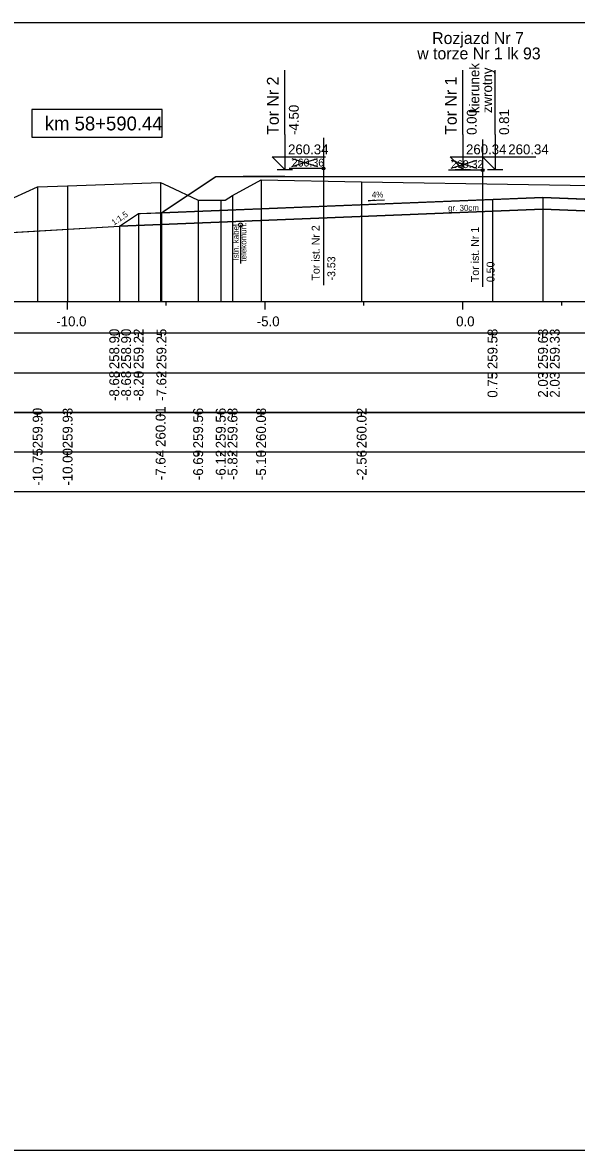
# Model space of a CAD drawing. Extents: x 6516023 to 6560129, y 5513077 to 5529206.
# Drawn here: x 6516667.08 to 6516681.09, y 5514451.16 to 5514479.66 of the extents above; entities that cross this region are included whole.
import ezdxf

# ---------------------------------------------------------------- set-up
doc = ezdxf.new("R2010")
doc.units = 0
for name, color, linetype in [('IR_default', 7, 'Continuous'), ('TOR_PRZEK_P-kable', 7, 'Continuous'), ('TOR_PRZEK_P-komponent', 7, 'Continuous'), ('TOR_PRZEK_P-opisy', 7, 'Continuous'), ('TOR_PRZEK_P-tabelka istniejace', 7, 'Continuous'), ('TOR_PRZEK_P-tabelka projektowane', 7, 'Continuous'), ('TOR_PRZEK_P-teren istniejacy', 7, 'Continuous'), ('TOR_PRZEK_P-tory istniejace', 7, 'Continuous'), ('TOR_PRZEK_P-tory projektowane', 7, 'Continuous'), ('TOR_PRZEK_P-uklad odniesienia', 7, 'Continuous'), ('TOR_PRZEK_P-warstwa ochronna I', 7, 'Continuous'), ('TOR_PRZEK_P-warstwa ochronna II', 7, 'Continuous'), ('TOR_RAMKI-ramka+tabelka 1', 7, 'Continuous')]:
    doc.layers.add(name, color=color, linetype=linetype)

msp = doc.modelspace()

# ---------------------------------------------------------------- linework, layer by layer
at = {"layer": 'IR_default'}
msp.add_lwpolyline([(6516664.211, 5514474.197), (6516669.534, 5514474.51), (6516669.534, 5514474.51), (6516670.013, 5514474.829), (6516670.064, 5514474.831), (6516670.591, 5514474.852), (6516670.711, 5514474.933), (6516671.963, 5514475.767), (6516672.024, 5514475.767), (6516672.659, 5514475.767), (6516672.752, 5514475.767), (6516673.713, 5514475.767), (6516673.867, 5514475.767), (6516675.463, 5514475.767), (6516675.551, 5514475.767), (6516676.463, 5514475.767), (6516676.617, 5514475.767), (6516678.213, 5514475.767), (6516678.367, 5514475.767), (6516679.963, 5514475.767), (6516680.011, 5514475.767), (6516680.513, 5514475.768), (6516680.667, 5514475.768), (6516682.263, 5514475.768)], dxfattribs=at)
at = {"layer": 'TOR_PRZEK_P-kable'}
msp.add_line((6516672.59, 5514474.543), (6516672.59, 5514473.569), dxfattribs=at)
msp.add_circle((6516672.59, 5514474.543), 0.05, dxfattribs=at)
at = {"layer": 'TOR_PRZEK_P-komponent'}
for points in [[(6516671.963, 5514475.767), (6516673.713, 5514475.767), (6516672.659, 5514475.767), (6516675.463, 5514475.767), (6516676.463, 5514475.767), (6516678.213, 5514475.767), (6516679.963, 5514475.767), (6516680.513, 5514475.768), (6516682.263, 5514475.768), (6516684.013, 5514475.768), (6516685.927, 5514475.767), (6516689.427, 5514475.767), (6516690.857, 5514474.814), (6516680.238, 5514475.238), (6516670.591, 5514474.852)], [(6516670.013, 5514474.829), (6516680.238, 5514475.238), (6516691.377, 5514474.793), (6516691.856, 5514474.474), (6516680.238, 5514474.938), (6516669.534, 5514474.51)]]:
    msp.add_lwpolyline(points, close=True, dxfattribs=at)
at = {"layer": 'TOR_PRZEK_P-opisy'}
msp.add_lwpolyline([(6516676.234, 5514475.17), (6516675.816, 5514475.15), (6516675.984, 5514475.179)], dxfattribs=at)
at = {"layer": 'TOR_PRZEK_P-tabelka istniejace'}
for p, q in [((6516667.46, 5514469.706), (6516667.46, 5514469.806)), ((6516668.217, 5514469.706), (6516668.217, 5514469.806)), ((6516670.569, 5514469.706), (6516670.569, 5514469.806)), ((6516671.519, 5514469.706), (6516671.519, 5514469.806)), ((6516672.091, 5514469.706), (6516672.091, 5514469.806)), ((6516672.388, 5514469.706), (6516672.388, 5514469.806)), ((6516673.11, 5514469.706), (6516673.11, 5514469.806)), ((6516675.652, 5514469.706), (6516675.652, 5514469.806)), ((6516637.163, 5514468.806), (6516720.963, 5514468.806)), ((6516667.46, 5514468.706), (6516667.46, 5514468.806)), ((6516668.217, 5514468.706), (6516668.217, 5514468.806)), ((6516670.569, 5514468.706), (6516670.569, 5514468.806)), ((6516671.519, 5514468.706), (6516671.519, 5514468.806)), ((6516672.091, 5514468.706), (6516672.091, 5514468.806)), ((6516672.388, 5514468.706), (6516672.388, 5514468.806)), ((6516673.11, 5514468.706), (6516673.11, 5514468.806)), ((6516675.652, 5514468.706), (6516675.652, 5514468.806))]:
    msp.add_line(p, q, dxfattribs=at)
for points in [[(6516670.569, 5514475.616), (6516670.569, 5514472.806), (6516670.569, 5514472.676), (6516670.569, 5514472.606)], [(6516673.11, 5514475.685), (6516673.11, 5514472.806), (6516673.11, 5514472.676), (6516673.11, 5514472.606)], [(6516675.652, 5514475.631), (6516675.652, 5514472.806), (6516675.652, 5514472.676), (6516675.652, 5514472.606)], [(6516667.46, 5514475.506), (6516667.46, 5514472.806), (6516667.46, 5514472.676), (6516667.46, 5514472.606)], [(6516668.217, 5514475.533), (6516668.217, 5514472.806), (6516668.217, 5514472.676), (6516668.217, 5514472.606)], [(6516672.388, 5514475.284), (6516672.388, 5514472.806), (6516672.388, 5514472.676), (6516672.388, 5514472.606)], [(6516671.519, 5514475.169), (6516671.519, 5514472.806), (6516671.519, 5514472.676), (6516671.519, 5514472.606)], [(6516672.091, 5514475.169), (6516672.091, 5514472.806), (6516672.091, 5514472.676), (6516672.091, 5514472.606)]]:
    msp.add_lwpolyline(points, dxfattribs=at)
msp.add_lwpolyline([(6516637.163, 5514469.806), (6516637.163, 5514467.806), (6516720.963, 5514467.806), (6516720.963, 5514469.806)], close=True, dxfattribs=at)
at = {"layer": 'TOR_PRZEK_P-tabelka projektowane'}
for p, q in [((6516669.534, 5514471.706), (6516669.534, 5514471.806)), ((6516669.534, 5514471.706), (6516669.534, 5514471.806)), ((6516670.013, 5514471.706), (6516670.013, 5514471.806)), ((6516670.591, 5514471.706), (6516670.591, 5514471.806)), ((6516678.963, 5514471.706), (6516678.963, 5514471.806)), ((6516680.238, 5514471.706), (6516680.238, 5514471.806)), ((6516637.163, 5514470.806), (6516720.963, 5514470.806)), ((6516669.534, 5514470.706), (6516669.534, 5514470.806)), ((6516669.534, 5514470.706), (6516669.534, 5514470.806)), ((6516670.013, 5514470.706), (6516670.013, 5514470.806)), ((6516670.591, 5514470.706), (6516670.591, 5514470.806)), ((6516678.963, 5514470.706), (6516678.963, 5514470.806)), ((6516680.238, 5514470.706), (6516680.238, 5514470.806))]:
    msp.add_line(p, q, dxfattribs=at)
for points in [[(6516678.963, 5514475.187), (6516678.963, 5514472.806), (6516678.963, 5514472.676), (6516678.963, 5514472.606)], [(6516680.238, 5514475.238), (6516680.238, 5514472.806), (6516680.238, 5514472.676), (6516680.238, 5514472.606)], [(6516670.013, 5514474.829), (6516670.013, 5514472.806), (6516670.013, 5514472.676), (6516670.013, 5514472.606)], [(6516670.591, 5514474.852), (6516670.591, 5514472.806), (6516670.591, 5514472.676), (6516670.591, 5514472.606)], [(6516680.238, 5514474.938), (6516680.238, 5514472.806), (6516680.238, 5514472.676), (6516680.238, 5514472.606)], [(6516669.534, 5514474.51), (6516669.534, 5514472.806), (6516669.534, 5514472.676), (6516669.534, 5514472.606)]]:
    msp.add_lwpolyline(points, dxfattribs=at)
msp.add_lwpolyline([(6516637.163, 5514471.806), (6516637.163, 5514469.806), (6516720.963, 5514469.806), (6516720.963, 5514471.806)], close=True, dxfattribs=at)
at = {"layer": 'TOR_PRZEK_P-teren istniejacy'}
msp.add_lwpolyline([(6516666.573, 5514475.104), (6516667.46, 5514475.506), (6516668.217, 5514475.533), (6516670.569, 5514475.616), (6516670.766, 5514475.522), (6516671.519, 5514475.169), (6516672.091, 5514475.169), (6516672.2, 5514475.171), (6516672.388, 5514475.284), (6516673.11, 5514475.685), (6516675.652, 5514475.631), (6516684.096, 5514475.498), (6516684.242, 5514475.398), (6516685.06, 5514474.92), (6516687.973, 5514474.606), (6516688.765, 5514474.561), (6516689.013, 5514474.344), (6516689.956, 5514473.684), (6516690.958, 5514473.653), (6516694.509, 5514473.548), (6516694.72, 5514473.61), (6516695.33, 5514473.898), (6516698.471, 5514474.057)], dxfattribs=at)
at = {"layer": 'TOR_PRZEK_P-tory istniejace'}
for p, q in [((6516674.687, 5514476.743), (6516674.687, 5514473.023)), ((6516678.713, 5514476.702), (6516678.713, 5514472.982)), ((6516673.887, 5514476.015), (6516674.539, 5514476.218)), ((6516673.887, 5514476.218), (6516674.539, 5514476.015)), ((6516677.914, 5514475.974), (6516678.566, 5514476.177)), ((6516677.914, 5514476.177), (6516678.566, 5514475.974)), ((6516674.687, 5514475.968), (6516673.821, 5514475.968)), ((6516678.714, 5514475.927), (6516677.848, 5514475.927))]:
    msp.add_line(p, q, dxfattribs=at)
for centre in [(6516674.687, 5514475.968), (6516678.714, 5514475.927)]:
    msp.add_circle(centre, 0.035, dxfattribs=at)
at = {"layer": 'TOR_PRZEK_P-tory projektowane'}
for p, q in [((6516673.713, 5514476.825), (6516673.713, 5514478.457)), ((6516678.213, 5514476.825), (6516678.213, 5514478.457)), ((6516679.032, 5514476.825), (6516679.032, 5514478.457)), ((6516673.713, 5514476.825), (6516673.713, 5514475.947)), ((6516678.213, 5514476.825), (6516678.213, 5514475.947)), ((6516679.032, 5514476.825), (6516679.032, 5514475.947)), ((6516673.713, 5514475.947), (6516673.394, 5514476.266)), ((6516673.394, 5514476.266), (6516674.738, 5514476.266)), ((6516678.213, 5514475.947), (6516677.894, 5514476.266)), ((6516677.894, 5514476.266), (6516679.238, 5514476.266)), ((6516679.032, 5514475.947), (6516678.713, 5514476.266)), ((6516678.713, 5514476.266), (6516680.057, 5514476.266)), ((6516673.521, 5514475.947), (6516673.905, 5514475.947)), ((6516678.021, 5514475.947), (6516678.405, 5514475.947)), ((6516678.84, 5514475.947), (6516679.223, 5514475.947))]:
    msp.add_line(p, q, dxfattribs=at)
at = {"layer": 'TOR_PRZEK_P-uklad odniesienia'}
for p, q in [((6516640.963, 5514472.606), (6516720.963, 5514472.606)), ((6516668.213, 5514472.406), (6516668.213, 5514472.606)), ((6516670.713, 5514472.506), (6516670.713, 5514472.606)), ((6516673.213, 5514472.406), (6516673.213, 5514472.606)), ((6516675.713, 5514472.506), (6516675.713, 5514472.606)), ((6516678.213, 5514472.406), (6516678.213, 5514472.606)), ((6516680.713, 5514472.506), (6516680.713, 5514472.606))]:
    msp.add_line(p, q, dxfattribs=at)
msp.add_lwpolyline([(6516670.613, 5514477.456), (6516667.313, 5514477.456), (6516667.313, 5514476.756), (6516670.613, 5514476.756)], close=True, dxfattribs=at)
at = {"layer": 'TOR_PRZEK_P-warstwa ochronna I'}
msp.add_lwpolyline([(6516669.534, 5514474.51), (6516680.238, 5514474.938), (6516691.856, 5514474.474)], dxfattribs=at)
at = {"layer": 'TOR_PRZEK_P-warstwa ochronna II'}
msp.add_lwpolyline([(6516659.779, 5514474.338), (6516660.886, 5514474.36), (6516662.236, 5514473.459), (6516662.636, 5514473.459), (6516663.041, 5514473.729), (6516663.713, 5514474.177), (6516669.534, 5514474.51), (6516670.013, 5514474.829), (6516670.591, 5514474.852), (6516678.963, 5514475.187), (6516680.238, 5514475.238), (6516681.513, 5514475.188), (6516690.857, 5514474.814), (6516691.377, 5514474.793), (6516691.856, 5514474.474), (6516693.677, 5514474.301), (6516694.71, 5514473.612), (6516695.19, 5514473.292), (6516695.59, 5514473.292), (6516696.595, 5514473.962)], dxfattribs=at)
at = {"layer": 'TOR_RAMKI-ramka+tabelka 1'}
msp.add_lwpolyline([(6516634.513, 5514479.656), (6516882.013, 5514479.656), (6516882.013, 5514451.156), (6516634.513, 5514451.156)], close=True, dxfattribs=at)

# ---------------------------------------------------------------- texts
at = {"layer": 'TOR_PRZEK_P-kable'}
for s, height, p in [('Istn. kabel', 0.14999, (6516672.546, 5514473.645)), ('telekomun.', 0.15, (6516672.74, 5514473.617))]:
    msp.add_text(s, height=height, rotation=90.0511, dxfattribs=at).set_placement(p)
at = {"layer": 'TOR_PRZEK_P-opisy'}
for s, rotation, p in [('4%', 0.1515, (6516675.911, 5514475.235)), ('1:1,5', 34.0701, (6516669.391, 5514474.525))]:
    msp.add_text(s, height=0.15, rotation=rotation, dxfattribs=at).set_placement(p)
at = {"layer": 'TOR_PRZEK_P-tabelka istniejace'}
for s, p in [('259.90', (6516667.585, 5514468.898)), ('259.93', (6516668.342, 5514468.898)), ('260.01', (6516670.694, 5514468.933)), ('259.56', (6516671.644, 5514468.898)), ('259.56', (6516672.216, 5514468.898)), ('259.68', (6516672.513, 5514468.898)), ('260.08', (6516673.235, 5514468.898)), ('260.02', (6516675.777, 5514468.9)), ('-10.75', (6516667.585, 5514467.953)), ('-10.00', (6516668.342, 5514467.955)), ('-7.64', (6516670.694, 5514468.095)), ('-6.69', (6516671.644, 5514468.094)), ('-6.12', (6516672.216, 5514468.096)), ('-5.82', (6516672.513, 5514468.096)), ('-5.10', (6516673.235, 5514468.094)), ('-2.56', (6516675.777, 5514468.094))]:
    msp.add_text(s, height=0.25, rotation=90, dxfattribs=at).set_placement(p)
at = {"layer": 'TOR_PRZEK_P-tabelka projektowane'}
for s, p in [('258.90', (6516669.522, 5514470.898)), ('258.90', (6516669.822, 5514470.898)), ('259.22', (6516670.138, 5514470.9)), ('259.25', (6516670.716, 5514470.897)), ('259.58', (6516679.088, 5514470.898)), ('259.63', (6516680.363, 5514470.898)), ('259.33', (6516680.663, 5514470.898)), ('-8.68', (6516669.522, 5514470.094)), ('-8.68', (6516669.822, 5514470.094)), ('-8.20', (6516670.138, 5514470.094)), ('-7.62', (6516670.716, 5514470.096)), ('0.75', (6516679.088, 5514470.177)), ('2.03', (6516680.363, 5514470.178)), ('2.03', (6516680.663, 5514470.178))]:
    msp.add_text(s, height=0.25, rotation=90, dxfattribs=at).set_placement(p)
at = {"layer": 'TOR_PRZEK_P-tory istniejace'}
for s, p in [('260.36', (6516673.887, 5514476.018)), ('260.32', (6516677.914, 5514475.977))]:
    msp.add_text(s, height=0.2, dxfattribs=at).set_placement(p)
for s, rotation, p in [('Tor ist. Nr 2', 90.0511, (6516674.593, 5514473.137)), ('Tor ist. Nr 1', 90.0511, (6516678.62, 5514473.097)), ('-3.53', 90, (6516674.987, 5514473.138)), ('0.50', 90, (6516679.014, 5514473.097))]:
    msp.add_text(s, height=0.2, rotation=rotation, dxfattribs=at).set_placement(p)
at = {"layer": 'TOR_PRZEK_P-tory projektowane'}
for s, height, rotation, p in [('Rozjazd Nr 7', 0.3, 360, (6516677.437, 5514479.114)), ('w torze Nr 1 lk 93', 0.3, 360, (6516677.059, 5514478.726)), ('kierunek', 0.25, 90, (6516678.629, 5514477.368)), ('zwrotny', 0.25, 90, (6516678.953, 5514477.368)), ('Tor Nr 2', 0.3, 90, (6516673.558, 5514476.819)), ('Tor Nr 1', 0.3, 90, (6516678.058, 5514476.819)), ('-4.50', 0.25, 90, (6516674.063, 5514476.817)), ('0.00', 0.25, 90, (6516678.563, 5514476.817)), ('0.81', 0.25, 90, (6516679.382, 5514476.817))]:
    msp.add_text(s, height=height, rotation=rotation, dxfattribs=at).set_placement(p)
for p in [(6516673.793, 5514476.327), (6516678.293, 5514476.327), (6516679.362, 5514476.327)]:
    msp.add_text('260.34', height=0.25, dxfattribs=at).set_placement(p)
at = {"layer": 'TOR_PRZEK_P-uklad odniesienia'}
for s, height, p in [('km 58+590.44', 0.35, (6516667.641, 5514476.931)), ('-10.0', 0.25, (6516667.932, 5514471.981)), ('-5.0', 0.25, (6516673.002, 5514471.981)), ('0.0', 0.25, (6516678.044, 5514471.981))]:
    msp.add_text(s, height=height, dxfattribs=at).set_placement(p)
at = {"layer": 'TOR_PRZEK_P-warstwa ochronna I'}
msp.add_text('gr. 30cm', height=0.15, dxfattribs=at).set_placement((6516677.84, 5514474.899))

doc.saveas('drawing.dxf')
